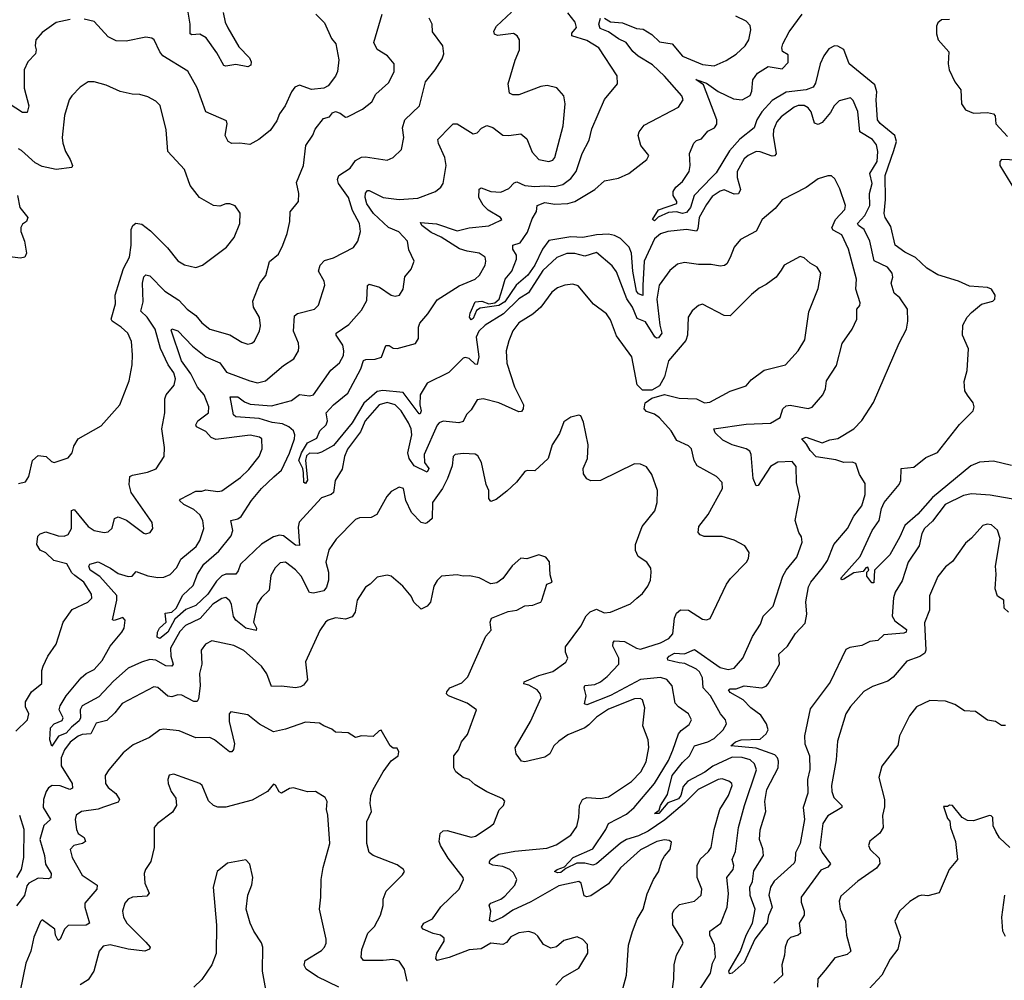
# Model space of a CAD drawing. Extents: x 1771496 to 1971148, y 471553 to 643630.
# Tile 405 of 656: x 1861622 to 1866559, y 575839 to 580657. Entities that reach past the tile are written whole.
import ezdxf

# ---------------------------------------------------------------- set-up
doc = ezdxf.new("R2010")
doc.units = 0

msp = doc.modelspace()

# ---------------------------------------------------------------- linework, layer by layer
at = {"layer": '0CON10XD'}
for points in [[(1862642.2, 580692.2), (1862651.5, 580645), (1862664.7, 580615), (1862720.9, 580520.9), (1862774.4, 580465), (1862783.1, 580445), (1862781.2, 580428.8), (1862765, 580420), (1862705, 580431.8), (1862655, 580423.3), (1862645, 580427.1), (1862610.6, 580490.6), (1862556.2, 580565), (1862525, 580583.4), (1862485, 580581.1), (1862476.1, 580586.1), (1862476.9, 580635), (1862464.1, 580705)], [(1863335, 579200), (1863361.9, 579248.1), (1863366.4, 579323.6), (1863375, 579329.6), (1863426.2, 579315), (1863485, 579274.4), (1863505, 579269.2), (1863525.5, 579274.5), (1863544.3, 579305), (1863552.4, 579367.6), (1863585.6, 579405), (1863599.2, 579445), (1863573, 579503), (1863566.9, 579545), (1863522.6, 579592.6), (1863470.4, 579615), (1863395.9, 579685), (1863363.3, 579733.2), (1863353.9, 579765), (1863355, 579786.5), (1863365, 579799.6), (1863375, 579799.4), (1863445, 579765.3), (1863525, 579754.7), (1863618.8, 579761.2), (1863707.5, 579795), (1863733.6, 579816.4), (1863745.6, 579835), (1863760.9, 579925), (1863753.6, 579965), (1863721.1, 580035), (1863719.2, 580055), (1863780.4, 580119.6), (1863795, 580134.2), (1863815, 580134.3), (1863895, 580084.4), (1863915, 580089.2), (1863937, 580113), (1863965, 580125.8), (1863995, 580115.7), (1864045, 580078), (1864074.1, 580075.9), (1864135, 580084), (1864165, 580058.8), (1864191.7, 579991.7), (1864224.2, 579955), (1864275.3, 579944.7), (1864295, 579951.9), (1864305, 579966), (1864346.2, 580125), (1864357.7, 580235), (1864350, 580275), (1864315, 580314.2), (1864267.1, 580327.1), (1864235, 580321.8), (1864125, 580279.2), (1864095, 580280), (1864078.3, 580288.3), (1864070.8, 580335), (1864106.8, 580453.2), (1864128.8, 580505), (1864128, 580555), (1864116.2, 580575), (1864097.4, 580587.4), (1864018.1, 580578.1), (1864003.3, 580583.3), (1863998.6, 580598.6), (1864012.7, 580625), (1864088.2, 580695)], [(1861875, 580657.9), (1861805, 580641.9), (1861735, 580593.1), (1861701.9, 580555), (1861699.5, 580525), (1861704.4, 580505), (1861700.6, 580485), (1861661.8, 580445), (1861643.9, 580405), (1861643.5, 580313.5), (1861667.5, 580225), (1861658.6, 580191.4), (1861635, 580191.5), (1861568.8, 580235)], [(1861601.7, 577088.3), (1861660.5, 577145), (1861667.3, 577175), (1861650.6, 577210.6), (1861650.5, 577235), (1861680.8, 577285), (1861733.3, 577326.7), (1861732.3, 577392.3), (1861739.2, 577415), (1861763.1, 577465), (1861804.4, 577525), (1861839.4, 577635), (1861885, 577698), (1861963.3, 577735), (1861983.8, 577755), (1861982.5, 577775), (1861943.6, 577835), (1861898.2, 577868.2), (1861882.7, 577882.7), (1861857.8, 577927.8), (1861792.5, 577945), (1861753.4, 577983.4), (1861725, 577996.4), (1861707.5, 578025), (1861713.1, 578066.9), (1861725, 578077.9), (1861752.6, 578087.4), (1861815, 578067.9), (1861845, 578066.5), (1861865, 578074.4), (1861880.9, 578105), (1861880.8, 578195), (1861895, 578200.4), (1861965, 578115.4), (1861995, 578094.4), (1862045, 578084.5), (1862065, 578087.8), (1862085, 578106.2), (1862096.7, 578155), (1862116.2, 578163.8), (1862157.2, 578147.2), (1862245, 578080.8), (1862255, 578077.5), (1862276.7, 578085), (1862290, 578105), (1862286.7, 578135), (1862181.5, 578285), (1862171.1, 578325), (1862173.3, 578365), (1862187.3, 578372.7), (1862263.4, 578386.6), (1862305.5, 578404.5), (1862345.7, 578465), (1862348.3, 578511.7), (1862333.8, 578605), (1862349.1, 578685), (1862350, 578755), (1862356.7, 578775), (1862396.8, 578823.2), (1862402.5, 578855), (1862394.1, 578885), (1862366.8, 578925), (1862327.2, 579007.2), (1862301.3, 579105), (1862260.7, 579165), (1862228.8, 579195), (1862241.2, 579241.2), (1862237.4, 579335), (1862245, 579366.9), (1862255, 579377.3), (1862275, 579371.2), (1862349.6, 579295), (1862419.4, 579249.4), (1862460.9, 579205), (1862505, 579173.3), (1862535.9, 579135.9), (1862575, 579104.5), (1862675, 579075.6), (1862735, 579039.2), (1862765, 579030), (1862785, 579034.2), (1862799.2, 579045), (1862825, 579096.7), (1862829.3, 579120.7), (1862823.6, 579163.6), (1862794.3, 579215), (1862791.4, 579245), (1862825.8, 579335), (1862856.1, 579373.9), (1862875, 579443.3), (1862918.8, 579481.2), (1862941.5, 579525), (1862963.1, 579585), (1862975.6, 579645), (1862977.8, 579692.2), (1863019.2, 579745), (1863021.9, 579785), (1863009.8, 579840.2), (1863044.5, 579925), (1863056.7, 580025), (1863092.5, 580077.5), (1863103, 580107), (1863145, 580161.2), (1863175, 580170), (1863190.7, 580189.3), (1863205, 580196.2), (1863228.3, 580188.3), (1863255, 580167.5), (1863265, 580168.8), (1863341.5, 580208.5), (1863387.1, 580245), (1863407.6, 580282.4), (1863470.5, 580339.5), (1863498.9, 580395), (1863500, 580435), (1863465.8, 580475), (1863415, 580506.7), (1863397.5, 580542.5), (1863440, 580685)], [(1864635, 575752.5), (1864664.4, 575865), (1864674.5, 576015), (1864695, 576083.3), (1864717.3, 576145), (1864747.5, 576195), (1864767.9, 576272.1), (1864800, 576345), (1864825, 576383.3), (1864842.6, 576437.4), (1864855, 576461.9), (1864884.4, 576495), (1864890.7, 576530.7), (1864879.2, 576539.2), (1864855, 576542.9), (1864816.2, 576535), (1864735, 576493.2), (1864635, 576403.3), (1864575, 576322.5), (1864485, 576261.8), (1864465, 576257.1), (1864452.3, 576262.3), (1864437.9, 576325), (1864425, 576333.8), (1864325, 576311.9), (1864185, 576232.7), (1864095, 576190.7), (1864045, 576154.8), (1863992.1, 576132.1), (1863977.8, 576137.8), (1863984.6, 576184.6), (1863975.4, 576215), (1863983.9, 576226.1), (1864035, 576246.3), (1864055, 576261.2), (1864104.2, 576315), (1864114.7, 576344.7), (1864098, 576378), (1864079.2, 576395), (1864045, 576409.6), (1863995, 576415.4), (1863977.8, 576425), (1863977.3, 576435), (1863985, 576445.9), (1864025, 576471.2), (1864105, 576486.7), (1864265, 576501.5), (1864312.3, 576517.7), (1864385, 576567.1), (1864415, 576610), (1864425.6, 576655), (1864428.9, 576715), (1864444.6, 576745.4), (1864465, 576755.5), (1864535, 576751.2), (1864575, 576758.5), (1864689.1, 576835), (1864736.3, 576883.7), (1864762.4, 576935), (1864776.8, 577006.8), (1864773.8, 577045), (1864747.1, 577115), (1864756.4, 577205), (1864744.2, 577245), (1864732.5, 577252.5), (1864705, 577251.1), (1864575, 577198.8), (1864515, 577159.1), (1864475, 577119.2), (1864455, 577104.1), (1864370.1, 577069.9), (1864325, 577038.7), (1864300.4, 577015), (1864279.5, 576975), (1864255, 576957.1), (1864155, 576934.4), (1864137.8, 576937.8), (1864111.4, 576975), (1864105.8, 577005), (1864183.7, 577136.4), (1864236.8, 577255), (1864232.5, 577275), (1864216.8, 577295), (1864175, 577318.2), (1864150, 577325), (1864152, 577335), (1864225, 577368.1), (1864295, 577388), (1864360.8, 577435), (1864370.8, 577455), (1864358, 577485), (1864358.3, 577511.7), (1864435, 577614.4), (1864462.9, 577667.1), (1864483.2, 577686.8), (1864515, 577700), (1864552.1, 577682.1), (1864585, 577684.4), (1864685, 577726.2), (1864716.2, 577755), (1864745, 577778.8), (1864770.8, 577815), (1864784.2, 577845), (1864787.5, 577885), (1864785.8, 577905.8), (1864766.2, 577935), (1864722.5, 577965), (1864710, 577995), (1864709.2, 578025), (1864742.7, 578115), (1864807, 578193), (1864818.9, 578235), (1864820, 578295), (1864791.4, 578375), (1864765, 578414), (1864735, 578426.9), (1864705, 578428.6), (1864535, 578346.2), (1864485, 578343.8), (1864465, 578353.8), (1864448.6, 578378.6), (1864446.7, 578405), (1864468.8, 578455), (1864472.9, 578525), (1864448.8, 578638.8), (1864435, 578670), (1864425, 578672.5), (1864385, 578662.5), (1864350.7, 578639.3), (1864328.3, 578581.7), (1864291.9, 578525), (1864271.9, 578455), (1864205, 578394), (1864166.1, 578396.1), (1864155, 578390), (1864113.2, 578336.8), (1864065, 578292), (1864010.5, 578249.5), (1863985, 578240), (1863974.5, 578254.5), (1863974.2, 578295), (1863961.2, 578325), (1863938, 578435), (1863919.4, 578469.4), (1863905, 578477.5), (1863845, 578481.4), (1863805, 578475.7), (1863796, 578465), (1863790.2, 578419.8), (1863766.2, 578355), (1863741.8, 578305), (1863692.1, 578235), (1863690, 578155), (1863665, 578132.9), (1863655, 578129.4), (1863635, 578135.6), (1863585.8, 578185), (1863558.1, 578245), (1863545.9, 578305.9), (1863525, 578312.5), (1863485, 578290), (1863463.3, 578265), (1863413.3, 578175), (1863385, 578160), (1863325, 578158.9), (1863305, 578149.4), (1863209.1, 578050.9), (1863172.4, 577997.6), (1863156.9, 577935), (1863170.2, 577885), (1863170, 577845), (1863160.4, 577809.6), (1863147.2, 577792.8), (1863095, 577780.9), (1863075, 577784.4), (1863033.6, 577865), (1863005, 577897.5), (1862955, 577936), (1862928.3, 577931.7), (1862902.6, 577907.4), (1862880.6, 577869.4), (1862873.1, 577795), (1862835, 577758.1), (1862813.3, 577725), (1862794, 577635), (1862810, 577605), (1862807, 577593), (1862755, 577604.6), (1862705, 577644.2), (1862693.8, 577663.8), (1862683.8, 577723.8), (1862675, 577742.2), (1862655, 577758.7), (1862635, 577754.1), (1862589.5, 577725), (1862526.3, 577653.7), (1862452.4, 577617.6), (1862425, 577587.9), (1862377.8, 577505), (1862379.8, 577465), (1862391.8, 577425), (1862385.2, 577414.8), (1862355, 577415.2), (1862305, 577443.5), (1862275, 577446.9), (1862233.1, 577435), (1862166.1, 577403.9), (1862091.6, 577338.4), (1862019.1, 577260.9), (1861934.3, 577215.7), (1861924.8, 577195.2), (1861925.9, 577155), (1861920.7, 577139.3), (1861881.5, 577108.5), (1861855, 577078.1), (1861817, 577063), (1861783, 577013), (1861772.8, 577045), (1861775.4, 577105), (1861795, 577124.6), (1861835, 577142.5), (1861840.4, 577155), (1861819.7, 577195), (1861824.8, 577215), (1861855, 577264.7), (1861929.5, 577355), (1861955, 577377.9), (1861995, 577398.2), (1862035, 577443.1), (1862075.2, 577514.8), (1862133.6, 577585), (1862145.4, 577605), (1862150, 577645), (1862138.1, 577658.1), (1862115, 577650.5), (1862095, 577642.5), (1862086.4, 577646.4), (1862109.3, 577745), (1862108.4, 577768.4), (1862023.5, 577863.5), (1861974.8, 577895), (1861968.2, 577915), (1861973.1, 577925), (1862015, 577937.5), (1862076.3, 577906.3), (1862115, 577879.1), (1862165, 577863.3), (1862185, 577865.6), (1862205, 577889.5), (1862265, 577866.5), (1862315, 577859.4), (1862345, 577860.9), (1862375.8, 577874.2), (1862410.4, 577909.6), (1862429, 577951), (1862507.3, 578015), (1862524.5, 578045), (1862545.4, 578105), (1862539.7, 578145), (1862525, 578173.1), (1862495, 578200), (1862445.6, 578225), (1862423.8, 578245), (1862427.5, 578252.5), (1862505, 578292.5), (1862535, 578291.5), (1862555, 578298.2), (1862615, 578290.4), (1862635.9, 578294.1), (1862729.4, 578360.6), (1862770.1, 578399.9), (1862821.9, 578465), (1862836.9, 578505), (1862835.8, 578555), (1862825, 578562.9), (1862777.8, 578572.2), (1862605, 578550.7), (1862581.1, 578561.1), (1862555, 578591.5), (1862507.5, 578615), (1862504.6, 578625.4), (1862514.4, 578645), (1862568.8, 578685), (1862570.7, 578715), (1862546.1, 578775), (1862513.9, 578813.9), (1862480.4, 578880.4), (1862432.9, 578945), (1862381.1, 579098.9), (1862385, 579105.6), (1862415, 579095.4), (1862488.7, 579018.7), (1862555, 578966.4), (1862625, 578936.2), (1862658.1, 578888.1), (1862775.2, 578845.2), (1862815, 578834.6), (1862855, 578844.6), (1862945, 578921.5), (1862995.8, 578955), (1863019.4, 578995), (1863021.9, 579015), (1863019.4, 579035), (1862994.6, 579095), (1862999.4, 579170.6), (1863015, 579183.8), (1863100, 579205), (1863120, 579225), (1863151.4, 579325), (1863148.1, 579345), (1863120.6, 579395), (1863127.8, 579425), (1863150.8, 579449.2), (1863195, 579461.9), (1863295.4, 579514.6), (1863317.5, 579545), (1863330, 579595), (1863326.2, 579635), (1863289.9, 579699.9), (1863270.8, 579765), (1863220, 579835), (1863215.4, 579855), (1863222.9, 579875), (1863278.8, 579911.2), (1863305, 579950.9), (1863335, 579967.7), (1863355, 579969.6), (1863465, 579952.9), (1863495, 579965.8), (1863537.1, 580005), (1863547.3, 580065), (1863542.1, 580115), (1863553.5, 580155), (1863626.5, 580225), (1863657.5, 580345), (1863705.6, 580405), (1863740.3, 580459.7), (1863748.9, 580485), (1863742.9, 580525), (1863692.5, 580595), (1863690.8, 580635), (1863674.4, 580665)], [(1863106.2, 580685), (1863150.5, 580640.5), (1863185, 580562.5), (1863206.7, 580535), (1863222, 580455), (1863215, 580397.5), (1863205, 580373.8), (1863168, 580325), (1863146.6, 580313.4), (1863085, 580306), (1863025, 580327.5), (1863002.1, 580317.9), (1862984.4, 580295.6), (1862953.1, 580225), (1862924.5, 580185), (1862911.1, 580148.9), (1862878.3, 580101.7), (1862820.6, 580055), (1862775, 580031.2), (1862725, 580037.8), (1862685, 580035.6), (1862666.5, 580046.5), (1862651.4, 580075), (1862662, 580135), (1862658.8, 580148.8), (1862554.6, 580194.6), (1862511.5, 580315), (1862465, 580398), (1862340, 580475), (1862324.4, 580495), (1862295.5, 580555.5), (1862284.2, 580564.2), (1862255, 580569.2), (1862155, 580549.4), (1862105, 580550), (1862065, 580570), (1861995, 580646.9), (1861945, 580659.2)], [(1864042.3, 579307.7), (1864056.9, 579355), (1864089.6, 579395), (1864112.3, 579455), (1864113.6, 579475), (1864094.1, 579505), (1864094.4, 579525), (1864132.2, 579537.8), (1864168.9, 579591.1), (1864191.8, 579658.2), (1864213.5, 579695), (1864216.2, 579725), (1864255, 579739.4), (1864305, 579731.9), (1864370, 579735), (1864405.6, 579744.4), (1864505, 579805.5), (1864555, 579848.1), (1864625, 579861.6), (1864675.8, 579885), (1864766.7, 579955), (1864776.7, 579975), (1864736.1, 580026.1), (1864723.8, 580075), (1864728.8, 580095), (1864753, 580127), (1864925, 580217.5), (1864949.2, 580255), (1864942.5, 580275), (1864855, 580373.5), (1864795, 580431), (1864723.2, 580473.2), (1864697, 580497), (1864662.8, 580542.7), (1864625, 580560.5), (1864575, 580596.4), (1864533.2, 580613.2), (1864525.2, 580635), (1864535, 580664.6)], [(1864491.2, 580108.8), (1864553.8, 580256.2), (1864619.2, 580335), (1864617.1, 580375), (1864526, 580515), (1864465, 580551.6), (1864391.1, 580575), (1864391.1, 580588.9), (1864413.3, 580616.7), (1864406.5, 580645), (1864370.8, 580690.8)], [(1864555, 580663.8), (1864585, 580646), (1864645, 580641), (1864715, 580612.4), (1864749, 580609), (1864792.3, 580582.3), (1864829.5, 580545), (1864893.2, 580535), (1864945, 580473.8), (1865045, 580432.3), (1865105, 580424.6), (1865165, 580451.8), (1865215, 580484.4), (1865260, 580525), (1865277.5, 580555), (1865287.8, 580605), (1865285, 580628), (1865265, 580648.5), (1865213.7, 580673.6)], [(1866035, 578062.5), (1865985, 577972), (1865907.5, 577895), (1865905, 577832.5), (1865895, 577832.5), (1865870, 577865), (1865870, 577885), (1865880, 577895), (1865875, 577910), (1865865, 577907.5), (1865851.7, 577888.3), (1865805, 577882.9), (1865755, 577850.5), (1865745, 577848), (1865739.2, 577855), (1865835.7, 577965), (1865897.1, 578095), (1865931.5, 578145), (1865943.3, 578205), (1865957.3, 578235), (1866032.5, 578325), (1866039.5, 578345), (1866042.5, 578405), (1866105, 578411.5), (1866165, 578460.5), (1866224.3, 578485.7), (1866335, 578626.5), (1866402.5, 578695), (1866407.5, 578715), (1866402.3, 578735), (1866374.2, 578774.2), (1866360.4, 578795), (1866357.4, 578842.6), (1866373.1, 578896.9), (1866379.1, 579005), (1866348.9, 579075), (1866351.9, 579125), (1866372.7, 579165), (1866395, 579188.5), (1866445, 579229.1), (1866502, 579245), (1866511.4, 579255), (1866513.3, 579275), (1866495.6, 579305), (1866475, 579313.6), (1866385, 579320.6), (1866330, 579345), (1866225, 579377.1), (1866170.1, 579410.1), (1866113.7, 579463.7), (1866060.5, 579490.5), (1866012.7, 579525), (1865989.5, 579619.5), (1865961.5, 579665), (1865955.9, 579685), (1865963.7, 579755), (1865961.9, 579875), (1866005, 580000.9), (1866019.1, 580045), (1866010, 580075), (1865936.8, 580136.8), (1865923.1, 580155), (1865916.2, 580255), (1865919.8, 580295), (1865909.4, 580329.4), (1865781.2, 580435), (1865755, 580506.5), (1865725, 580523.8), (1865707.5, 580525), (1865679.9, 580510.1), (1865654.2, 580475.8), (1865635.3, 580435), (1865612.3, 580337.7), (1865601.5, 580318.5), (1865565.5, 580304.5), (1865465, 580292.8), (1865395, 580251.7), (1865343.9, 580195), (1865318.9, 580155), (1865304.7, 580115), (1865232.3, 580057.7), (1865180.3, 579999.7), (1865115, 579888.8), (1865092.4, 579867.6), (1865003.8, 579775), (1864985.8, 579715), (1864965, 579689.6), (1864945, 579683.8), (1864915, 579692.5), (1864875, 579689.4), (1864823.1, 579666.9), (1864805, 579647.8), (1864795.7, 579655), (1864825, 579702.7), (1864916.7, 579735), (1864916.7, 579745), (1864898.5, 579775), (1864897.8, 579795), (1864912.6, 579817.4), (1864945.7, 579845), (1864979.2, 579895), (1864984.5, 579925.5), (1864980.3, 579985), (1865002.3, 580037.7), (1865015, 580050), (1865040.3, 580059.7), (1865073.2, 580096.8), (1865106.5, 580115), (1865117.9, 580132.1), (1865118.2, 580155), (1865049.9, 580329.9), (1865013, 580357), (1865065, 580338), (1865125, 580295.9), (1865200.4, 580260.4), (1865245.3, 580254.7), (1865284.2, 580275.8), (1865292.3, 580297.7), (1865298.1, 580355), (1865322, 580388), (1865375, 580421.2), (1865445, 580410.6), (1865475, 580442), (1865475, 580480), (1865447.5, 580497.5), (1865443.8, 580515), (1865448.8, 580535), (1865480, 580595), (1865546.2, 580685)], [(1866285, 580657.1), (1866245, 580655.6), (1866225, 580640.6), (1866219.3, 580625), (1866219.7, 580585), (1866228.2, 580555), (1866281.6, 580495), (1866277.8, 580435), (1866283.1, 580405), (1866311.9, 580345), (1866341.8, 580305), (1866345.3, 580235), (1866364, 580204), (1866405, 580187.5), (1866475, 580191.9), (1866505.3, 580185.3), (1866512.7, 580175), (1866516.8, 580135), (1866575, 580070.4)], [(1861615, 578331.1), (1861650.5, 578339.5), (1861667.1, 578365), (1861686.7, 578445), (1861715, 578471.4), (1861755, 578465.8), (1861780.6, 578440.6), (1861795, 578436), (1861865, 578458.8), (1861884.2, 578485), (1861892.8, 578517.2), (1861915.6, 578554.4), (1862030.3, 578619.7), (1862124.6, 578725.4), (1862170.5, 578845), (1862186.4, 578925), (1862187.5, 578975), (1862182.2, 579042.2), (1862164.4, 579085), (1862131.4, 579115), (1862085, 579144.5), (1862080.4, 579155), (1862102.1, 579232.1), (1862100, 579275), (1862121.9, 579345), (1862141.5, 579408.5), (1862171.8, 579465), (1862181.1, 579525), (1862180.4, 579605), (1862188.9, 579625), (1862204, 579636), (1862235, 579631.1), (1862278.1, 579598.1), (1862362.4, 579512.4), (1862415, 579447.5), (1862447.9, 579427.9), (1862505, 579413.1), (1862538.8, 579425), (1862658.8, 579515), (1862696.4, 579563.6), (1862725.7, 579635), (1862727, 579687), (1862702.3, 579722.3), (1862675, 579733.8), (1862655, 579733.8), (1862625, 579722), (1862594.1, 579724.1), (1862523.8, 579765), (1862477.1, 579825), (1862447.5, 579905), (1862364.3, 579995), (1862355.6, 580105), (1862325.6, 580225.6), (1862305, 580248), (1862265, 580269.2), (1862225, 580281.4), (1862185, 580283.5), (1862125, 580296.9), (1862055, 580328.9), (1861995, 580345.7), (1861965, 580344.2), (1861925, 580318), (1861882.5, 580275), (1861870, 580255), (1861845.7, 580175.7), (1861834.4, 580065), (1861837.6, 580037.6), (1861851.9, 579995), (1861875.5, 579955), (1861885.8, 579925), (1861883.3, 579915), (1861805.4, 579904.6), (1861735, 579919.6), (1861698.9, 579938.9), (1861631.3, 580001.3), (1861615, 580009.2)], [(1866670.2, 578240.2), (1866487.9, 578272.1), (1866395, 578279.3), (1866355, 578270), (1866261.8, 578225), (1866198.3, 578141.7), (1866158.8, 578105), (1866145, 578078.8), (1866131.8, 578018.2), (1866076.6, 577935), (1866047, 577843), (1866011.7, 577785), (1866003.6, 577756.4), (1865996.5, 577665), (1866011, 577641), (1866068, 577598), (1866066.2, 577585), (1866055, 577579.8), (1865955, 577571.5), (1865925, 577542.5), (1865885, 577537.8), (1865845, 577518.4), (1865785, 577508.2), (1865765, 577497.5), (1865686.3, 577333.7), (1865585, 577200.8), (1865557.1, 577065), (1865559.7, 577025), (1865582.9, 576965), (1865583.8, 576896.2), (1865572.2, 576845), (1865573.2, 576776.8), (1865550.7, 576705), (1865557.1, 576645), (1865536.2, 576525), (1865512.7, 576477.3), (1865511.2, 576438.8), (1865504.7, 576425.3), (1865404.4, 576335.6), (1865386, 576305), (1865378.8, 576265), (1865395.3, 576205), (1865376.5, 576163.5), (1865370.3, 576125), (1865307.7, 576045), (1865255, 575927.5), (1865195, 575873.6), (1865180.5, 575870.5), (1865177.3, 575885), (1865235.8, 575984.2), (1865264.6, 576065.4), (1865296.5, 576125), (1865310, 576195), (1865284.6, 576264.6), (1865283.9, 576305), (1865296.1, 576333.9), (1865302.7, 576387.3), (1865351.8, 576465), (1865347.8, 576497.8), (1865331.3, 576545), (1865334.1, 576594.1), (1865362.5, 576685), (1865358.8, 576735), (1865368.5, 576795), (1865425.3, 576905), (1865427.4, 576937.4), (1865422, 576955), (1865408.8, 576968.8), (1865315, 577003.5), (1865187.5, 577015), (1865210.9, 577035), (1865240, 577045), (1865335, 577047.9), (1865365, 577074.3), (1865374.7, 577095.3), (1865366.1, 577125), (1865338.3, 577168.3), (1865287.5, 577205), (1865250, 577245), (1865185, 577281.8), (1865175.6, 577295), (1865185, 577300.8), (1865215, 577300.8), (1865255, 577315.5), (1865343.3, 577305), (1865365, 577314), (1865374.7, 577325), (1865432.3, 577425), (1865427.8, 577475), (1865471.2, 577515), (1865512.2, 577577.8), (1865559.8, 577630.2), (1865568.4, 577675), (1865563.2, 577736.8), (1865577.4, 577812.6), (1865588.5, 577835), (1865647.5, 577907.5), (1865673.1, 577945), (1865704.8, 578025.2), (1865772.2, 578105), (1865804.1, 578165.9), (1865845, 578218), (1865861.1, 578275), (1865860.7, 578330.7), (1865832.5, 578375), (1865815, 578430), (1865796.7, 578436.7), (1865755, 578436), (1865715, 578448.7), (1865615, 578464.8), (1865585, 578496), (1865567.8, 578527.8), (1865544, 578555), (1865565, 578562.7), (1865645, 578534.5), (1865685, 578549.6), (1865725, 578555.5), (1865804, 578605), (1865845, 578646.7), (1865902.7, 578737.3), (1866031.4, 579035), (1866068, 579105), (1866075.8, 579145), (1866074.4, 579204.4), (1866035, 579261.5), (1866007.1, 579285), (1865991.6, 579335), (1866000.9, 579365), (1865996, 579386), (1865972.9, 579415), (1865906.4, 579446.4), (1865885.3, 579545), (1865855.8, 579605), (1865827.6, 579625), (1865823.1, 579635), (1865859.8, 579675), (1865885.6, 579725), (1865883, 579785), (1865896.7, 579835), (1865884.7, 579885), (1865921, 579945), (1865924.8, 579995), (1865918.6, 580028.6), (1865898.5, 580055), (1865834.6, 580095), (1865825, 580196.2), (1865801.3, 580251.3), (1865787.5, 580265), (1865730.3, 580249.7), (1865705.8, 580225), (1865688.3, 580191.7), (1865645, 580140.6), (1865625, 580130.6), (1865607.9, 580137.9), (1865590, 580195), (1865575, 580215.4), (1865555, 580226.6), (1865525, 580225.8), (1865505, 580217.6), (1865440.3, 580169.7), (1865418, 580145), (1865401.6, 580105), (1865399.7, 580075), (1865415, 579983.8), (1865406.2, 579973.8), (1865395, 579972.9), (1865335, 579994.7), (1865315, 579995.4), (1865275, 579976.1), (1865255, 579959.2), (1865219.7, 579895), (1865219.2, 579865), (1865235.9, 579805), (1865226.6, 579783.4), (1865205, 579780.8), (1865155, 579802.7), (1865135, 579797.2), (1865095, 579770.3), (1865065, 579730.4), (1865028.8, 579665), (1865022, 579608), (1865015, 579596.5), (1864965, 579604.8), (1864871.2, 579595), (1864835, 579582.2), (1864805, 579558), (1864754, 579445), (1864746.7, 579323.3), (1864747.3, 579272.7), (1864725, 579282), (1864714.5, 579295), (1864696.5, 579395), (1864690.5, 579485), (1864677.5, 579515), (1864635, 579559), (1864604.5, 579575), (1864575, 579581.2), (1864515, 579578), (1864445, 579564.3), (1864385, 579567.3), (1864275, 579548.7), (1864243.8, 579506.2), (1864205, 579426.2), (1864169.1, 579375), (1864111.9, 579325), (1864055, 579242.3), (1864023.8, 579223.8), (1863930.8, 579209.2), (1863912.7, 579197.3), (1863895, 579158.5), (1863885, 579151.1), (1863877.9, 579165), (1863880.6, 579185), (1863905, 579241.2), (1863940, 579245), (1863975, 579231.9), (1864005, 579237.1), (1864025.7, 579254.3), (1864042.3, 579307.7)], [(1865034.6, 575795.4), (1865085.3, 575875), (1865096.4, 575925), (1865110.6, 575955), (1865106.5, 576015), (1865083.2, 576065), (1865082.9, 576085), (1865137.6, 576125), (1865170, 576205), (1865175.8, 576274.2), (1865168.2, 576355), (1865200, 576395), (1865202.4, 576415), (1865194.8, 576445), (1865211.2, 576485), (1865225.7, 576605), (1865255.8, 576715), (1865316.6, 576895), (1865306.8, 576925), (1865284.4, 576945), (1865245, 576956.4), (1865195, 576957.1), (1865097.7, 576912.3), (1865056.8, 576883.2), (1864972.3, 576837.7), (1864949.5, 576810.5), (1864936.9, 576765), (1864925, 576748.8), (1864871.2, 576728.8), (1864826.2, 576675), (1864804.6, 576674.6), (1864827.9, 576692.1), (1864835.6, 576715), (1864870.2, 576769.8), (1864893.2, 576865), (1864945, 576930.2), (1864981.2, 576965), (1865005, 577015.4), (1865073.3, 577035), (1865105, 577051.6), (1865149.3, 577095), (1865166.2, 577125), (1865160.4, 577145), (1865136.5, 577175), (1865085.4, 577265), (1865049.3, 577305), (1865045.7, 577355), (1865030.8, 577385), (1865015, 577398.8), (1864957.3, 577427.3), (1864928.7, 577431.3), (1864872.5, 577445), (1864870.6, 577455), (1864877.8, 577465), (1864905, 577479.7), (1864955, 577476.8), (1865005, 577498.2), (1865135, 577408.3), (1865175, 577397.2), (1865204.2, 577405), (1865247.5, 577455), (1865296.4, 577563.6), (1865336.7, 577625), (1865350, 577665), (1865400.6, 577715), (1865448.5, 577865), (1865464.7, 577895.3), (1865518.5, 577961.5), (1865545.7, 578035.7), (1865542.1, 578062.1), (1865528.6, 578085), (1865509.6, 578145), (1865533.5, 578265), (1865516.9, 578335), (1865515.5, 578415), (1865495, 578440), (1865422.7, 578437.3), (1865387.5, 578415), (1865325, 578320.8), (1865315, 578319.2), (1865300.3, 578355), (1865290, 578475), (1865282.6, 578492.6), (1865264.7, 578504.7), (1865195, 578523.5), (1865147.1, 578547.1), (1865109.4, 578585), (1865102, 578605), (1865265, 578628.1), (1865386.7, 578633.3), (1865435, 578662.2), (1865448.2, 578705), (1865465, 578720.6), (1865485, 578723.1), (1865575, 578706.9), (1865596.2, 578713.8), (1865648.6, 578775), (1865661.9, 578805), (1865668.1, 578845), (1865717.9, 578922.1), (1865746.9, 579033.1), (1865795.8, 579105), (1865820, 579155), (1865820, 579205), (1865835, 579223.3), (1865836.5, 579236.5), (1865815.4, 579305), (1865818.5, 579355), (1865777.8, 579505), (1865745, 579577.5), (1865701.7, 579601.7), (1865695, 579613.3), (1865712.6, 579655), (1865759.1, 579705), (1865763.5, 579725), (1865735, 579808.8), (1865708.6, 579858.6), (1865692.7, 579872.7), (1865675, 579874.3), (1865625, 579858.6), (1865565.3, 579814.7), (1865445, 579752.5), (1865409.8, 579710.2), (1865345, 579654.3), (1865314.6, 579595.4), (1865235.6, 579554.4), (1865204.5, 579515.5), (1865185, 579463.8), (1865167.1, 579432.9), (1865155.5, 579424.5), (1865135, 579420), (1865088.9, 579428.9), (1865025, 579429.3), (1864955, 579438.5), (1864919.8, 579430.2), (1864881.4, 579398.6), (1864829.1, 579325), (1864817.2, 579255), (1864831.1, 579125), (1864841.8, 579085), (1864825, 579061.8), (1864815, 579059.1), (1864806.4, 579066.4), (1864760.5, 579140.5), (1864717.8, 579157.8), (1864695, 579215.4), (1864666.2, 579256.2), (1864615, 579391.4), (1864592.1, 579422.1), (1864515, 579488.9), (1864455, 579471.2), (1864405, 579484.7), (1864365, 579483.8), (1864315, 579463.3), (1864245, 579398), (1864173.7, 579286.3), (1864124, 579256), (1864048.2, 579181.8), (1863956.5, 579125), (1863924.7, 579095), (1863911, 579065), (1863924.1, 578965), (1863915, 578926.7), (1863905, 578928.8), (1863875, 578956.7), (1863855, 578961.8), (1863845, 578958.2), (1863773.4, 578886.6), (1863665.8, 578834.2), (1863629.8, 578775), (1863628, 578725), (1863635.2, 578694.8), (1863629.5, 578680.5), (1863625, 578679.1), (1863545, 578786.7), (1863442.5, 578797.5), (1863415, 578792.6), (1863347.5, 578732.5), (1863289.1, 578635), (1863195, 578521.8), (1863135, 578487.5), (1863115, 578481.1), (1863075, 578482), (1863060.7, 578469.3), (1863054.4, 578445), (1863065, 578347.5), (1863055, 578331.2), (1863046.2, 578336.2), (1863044.5, 578384.5), (1863041.9, 578405), (1863021.7, 578445), (1863035, 578484.4), (1863065, 578534.5), (1863112.2, 578557.8), (1863127.5, 578595), (1863157.9, 578625), (1863164.5, 578645), (1863158.1, 578685), (1863195.5, 578725), (1863267.2, 578782.8), (1863332.7, 578905), (1863345, 578947.1), (1863357.2, 578952.8), (1863405, 578953.4), (1863435.3, 578964.7), (1863458.2, 579021.8), (1863475, 579021.8), (1863495, 579009.6), (1863515, 579006.8), (1863606.9, 579033.1), (1863622.1, 579057.9), (1863621.1, 579115), (1863627.8, 579135), (1863669.2, 579180.8), (1863715, 579251.5), (1863825, 579321.8), (1863906, 579355), (1863926.9, 579375), (1863955.5, 579425), (1863960, 579445), (1863955.7, 579465), (1863926, 579485), (1863865, 579496.1), (1863826.7, 579506.6), (1863735.8, 579565.8), (1863685, 579588.7), (1863639.1, 579625), (1863631.1, 579638.9), (1863712.1, 579632.1), (1863815, 579596.9), (1863875, 579612.8), (1863975, 579623.3), (1864030.7, 579649.3), (1864040, 579655), (1864032.5, 579665), (1863970.6, 579700.6), (1863946.3, 579726.4), (1863924.6, 579765), (1863925, 579806.2), (1863935, 579812.5), (1863985, 579794.5), (1864035, 579792.1), (1864075, 579809.2), (1864101.5, 579838.5), (1864115, 579843.6), (1864155, 579825.4), (1864205, 579820), (1864255, 579824.1), (1864305, 579819.4), (1864345, 579830.4), (1864385, 579859.6), (1864412.8, 579895), (1864441.5, 579985), (1864476.8, 580053.2), (1864491.2, 580108.8)], [(1866625, 579951.6), (1866544.7, 579955.3), (1866536.9, 579945), (1866536.7, 579925), (1866610, 579805)], [(1861611.2, 579775), (1861621.8, 579715), (1861663.1, 579665), (1861655.6, 579645), (1861635, 579630.8), (1861626.9, 579615), (1861627.5, 579595), (1861645.5, 579545), (1861656.2, 579485), (1861646.7, 579465), (1861625, 579460), (1861545, 579470)], [(1864895.7, 575795.7), (1864902.7, 575845), (1864903, 575917), (1864915.6, 575965), (1864948.9, 576025), (1864942.9, 576045), (1864896.2, 576116.2), (1864894.6, 576175), (1864905, 576194.3), (1864931.2, 576218.8), (1865006.2, 576235), (1865039.1, 576265), (1865043.1, 576295), (1865019.4, 576355), (1865019.1, 576415), (1865034.1, 576445.9), (1865076.1, 576483.9), (1865090, 576505), (1865104.7, 576595), (1865133.1, 576695), (1865175.3, 576765), (1865194.5, 576815), (1865192.9, 576825), (1865177.5, 576837.5), (1865145, 576848.5), (1865125, 576846), (1865023.2, 576795), (1864955, 576727.4), (1864856.7, 576643.3), (1864773, 576587), (1864725, 576563), (1864665, 576544.8), (1864635, 576527.2), (1864515, 576422.3), (1864495, 576416), (1864455, 576426.5), (1864415, 576425.3), (1864360.3, 576399.7), (1864335, 576379.6), (1864318.2, 576378.2), (1864304.3, 576385), (1864316.2, 576395), (1864352.9, 576407.1), (1864396.9, 576455), (1864495, 576497.7), (1864561.8, 576595), (1864574.8, 576625.2), (1864665, 576671.9), (1864703.1, 576705), (1864805, 576825.4), (1864875, 576940.9), (1864896.4, 576993.6), (1864925.3, 577075), (1864938.2, 577091.8), (1864979.1, 577120.9), (1864990.6, 577145), (1864975.7, 577175), (1864925, 577210), (1864908.8, 577228.8), (1864894.1, 577315), (1864867.5, 577347.5), (1864835, 577357.8), (1864735, 577347), (1864585, 577266.8), (1864465, 577220.6), (1864454.2, 577225), (1864462.1, 577265), (1864451.5, 577305), (1864455, 577316.4), (1864505, 577322.2), (1864535, 577336.1), (1864567.8, 577362.2), (1864626.2, 577425), (1864626.8, 577455), (1864595.3, 577515), (1864597.1, 577532.9), (1864605, 577541.2), (1864655, 577538.1), (1864715, 577504.7), (1864735, 577500), (1864835, 577530.7), (1864876.2, 577553.8), (1864896.8, 577576.8), (1864904.7, 577655.3), (1864915, 577680), (1864935, 577697.5), (1864974.7, 577694.7), (1865045, 577649.4), (1865065, 577645.8), (1865085, 577654), (1865165.3, 577824.7), (1865185.3, 577854.7), (1865265.8, 577935), (1865275.7, 577955), (1865280, 577985), (1865257.9, 578017.9), (1865205, 578046.7), (1865145, 578064.4), (1865054.6, 578064.6), (1865033.4, 578073.4), (1865023.8, 578085), (1865028, 578115), (1865074.6, 578175.4), (1865146.2, 578305), (1865143.8, 578335), (1865115.5, 578365.5), (1865019.4, 578419.4), (1865003.1, 578445), (1864990, 578505), (1864975, 578520), (1864916.5, 578546.5), (1864889.2, 578595), (1864829.5, 578659.5), (1864805, 578678.5), (1864765, 578692), (1864754, 578705), (1864758, 578735), (1864790.9, 578759.1), (1864855, 578777.1), (1864928.9, 578758.9), (1865015, 578754.5), (1865055, 578735.6), (1865082.2, 578737.8), (1865185, 578793.3), (1865265, 578820.8), (1865289.1, 578850.9), (1865355, 578898.9), (1865462, 578925), (1865525.5, 578995), (1865558.3, 579051.7), (1865578.7, 579191.3), (1865625, 579308.8), (1865638.7, 579385), (1865621.4, 579415), (1865586, 579435), (1865555, 579462.2), (1865535, 579468.1), (1865455, 579425.7), (1865440.7, 579400.7), (1865414.6, 579365.4), (1865365, 579328.5), (1865329.2, 579310.8), (1865291.1, 579278.9), (1865185, 579170.5), (1865155, 579172.2), (1865045, 579230), (1865025, 579223.8), (1864993.4, 579196.6), (1864974.2, 579165), (1864970.9, 579075), (1864962.1, 579047.9), (1864875.7, 578945), (1864854.6, 578865.4), (1864829.4, 578820.6), (1864792.3, 578797.7), (1864745, 578798), (1864718.1, 578825), (1864691.4, 578965), (1864615, 579070.8), (1864585, 579152), (1864565, 579180.8), (1864499.4, 579229.4), (1864422.3, 579322.3), (1864395, 579330.9), (1864355.4, 579324.6), (1864318, 579312), (1864289.6, 579290.4), (1864235, 579215.6), (1864195, 579180), (1864125, 579136.5), (1864095, 579096.9), (1864074.7, 579045.3), (1864060.9, 578995), (1864064.5, 578934.5), (1864103.8, 578815), (1864147.5, 578725), (1864146.7, 578705), (1864138.5, 578691.5), (1864125, 578689.4), (1864024.7, 578735.3), (1863945.4, 578754.6), (1863915, 578749.4), (1863885, 578700), (1863862.9, 578677.1), (1863845, 578641.9), (1863824.6, 578635.4), (1863745, 578643.1), (1863725, 578634.5), (1863715, 578622.5), (1863650.5, 578475), (1863651.7, 578435), (1863672.9, 578405), (1863665, 578386.4), (1863599.6, 578419.6), (1863574.1, 578455), (1863567.4, 578485), (1863587.9, 578575), (1863584.5, 578604.5), (1863572.1, 578635), (1863534.1, 578695), (1863505, 578724.2), (1863465, 578736.1), (1863423.9, 578725), (1863354.2, 578645), (1863329.9, 578590.1), (1863265, 578502.2), (1863250.3, 578465), (1863238.1, 578401.9), (1863203.9, 578346.1), (1863195.3, 578284.7), (1863184.3, 578275.7), (1863135, 578259.2), (1863022.9, 578137.1), (1863017.9, 578112.1), (1863025, 578019.4), (1863005, 578021), (1862945, 578068.3), (1862925, 578071.7), (1862895, 578063.7), (1862834.1, 578025.9), (1862729.7, 577925), (1862716.9, 577893.1), (1862705, 577876), (1862655, 577875.3), (1862635, 577866.9), (1862608.9, 577841.1), (1862565.2, 577774.8), (1862505, 577718.1), (1862455, 577698.8), (1862399.8, 577650.2), (1862365, 577584), (1862323.8, 577553.8), (1862310.3, 577560.3), (1862313.1, 577585), (1862323.1, 577605), (1862356.5, 577635), (1862350.8, 577679.2), (1862385, 577684.5), (1862407.1, 577705), (1862439.6, 577770.4), (1862490.8, 577819.2), (1862513.8, 577875), (1862545, 577925.4), (1862619.5, 577990.5), (1862681.4, 578068.6), (1862690.6, 578095), (1862680, 578145), (1862715, 578153.1), (1862732.5, 578165), (1862784.7, 578245), (1862833.9, 578306.1), (1862895.9, 578364.1), (1862935, 578397.8), (1862975, 578482.5), (1862999.5, 578555), (1863001.6, 578575), (1862995.4, 578595), (1862970.9, 578615), (1862939, 578629), (1862887, 578637), (1862823.1, 578656.9), (1862705, 578665.5), (1862694.7, 578674.7), (1862676.7, 578765), (1862715, 578764.6), (1862749.7, 578739.7), (1862778.1, 578728.1), (1862885, 578720.7), (1862985, 578747.1), (1863025, 578777.5), (1863075, 578770), (1863095, 578774.6), (1863182, 578898), (1863225.5, 578935), (1863245, 578972.5), (1863247.8, 578995), (1863241.9, 579025), (1863208.8, 579075), (1863208.5, 579085), (1863272, 579128), (1863335, 579200)], [(1866595, 578420), (1866505, 578443.1), (1866435, 578437.8), (1866391.2, 578418.8), (1866199.2, 578260.8), (1866125, 578176.2), (1866061, 578119), (1866035, 578062.5)], [(1866580, 577685), (1866558.8, 577705), (1866557.5, 577745), (1866525, 577766), (1866512.8, 577802.8), (1866518.9, 577875), (1866515.4, 577915), (1866538.5, 578055), (1866525, 578096), (1866495, 578122.9), (1866473, 578127), (1866450.9, 578119.1), (1866394.4, 578055.6), (1866365, 578031.2), (1866300.2, 577939.8), (1866265, 577913.1), (1866225, 577864.2), (1866183.8, 577766.2), (1866184.3, 577695), (1866159.2, 577630.8), (1866166.2, 577495), (1866161.1, 577478.9), (1866135, 577462.7), (1866071.2, 577438.8), (1866001.5, 577358.5), (1865975, 577338.8), (1865897.7, 577312.3), (1865855, 577286.9), (1865788.3, 577211.7), (1865764.4, 577175), (1865722.7, 577037.3), (1865716.7, 576945), (1865692.3, 576815), (1865693.8, 576785), (1865703.8, 576755), (1865744.2, 576715), (1865744.2, 576705), (1865675, 576663.9), (1865649.5, 576625), (1865633.3, 576505), (1865645, 576479.5), (1865687.5, 576422.5), (1865675, 576405.5), (1865638.5, 576391.5), (1865540.6, 576255), (1865539.7, 576229.7), (1865555.4, 576185.4), (1865555.5, 576165), (1865530.5, 576125), (1865536.7, 576075), (1865525.2, 576064.8), (1865486.3, 576053.7), (1865472.5, 576037.5), (1865460.4, 576005), (1865457.5, 575965), (1865443, 575917), (1865446.5, 575865), (1865403.1, 575825)], [(1864310.8, 575815), (1864346.2, 575853.8), (1864425, 575900), (1864470, 575975), (1864468.3, 576018.3), (1864445, 576043.3), (1864417, 576057), (1864351.1, 576038.9), (1864313.2, 576006.8), (1864285, 575999.2), (1864247.9, 576017.9), (1864219.7, 576059.7), (1864205, 576074), (1864175, 576084.2), (1864125, 576077.3), (1864085, 576056.5), (1864062.4, 576027.6), (1864045, 576017.7), (1863985, 576024.7), (1863935, 575996.9), (1863875, 575991), (1863775, 575953.1), (1863715, 575938), (1863707.7, 575947.7), (1863714, 575975), (1863750.5, 576035), (1863750, 576050), (1863732, 576065), (1863695, 576073.2), (1863644.6, 576094.6), (1863637.1, 576105), (1863648.1, 576125), (1863692.4, 576147.6), (1863732.9, 576207.1), (1863824.7, 576295.3), (1863847.5, 576345), (1863845.6, 576355), (1863770.5, 576450.5), (1863731.5, 576515), (1863725.4, 576535), (1863729.4, 576575), (1863745, 576588.1), (1863765, 576590), (1863885, 576557.1), (1863908.2, 576561.8), (1863980.2, 576609.8), (1863999.6, 576625), (1864026.7, 576693.3), (1864048, 576715), (1864055, 576736.7), (1864045, 576748), (1863965, 576783.3), (1863905, 576819.2), (1863875.4, 576845.4), (1863846.1, 576856.1), (1863809.2, 576885), (1863798.6, 576905), (1863799.4, 576965), (1863822, 576995), (1863836.5, 577035), (1863868, 577072), (1863912, 577195), (1863865, 577227.9), (1863771.2, 577265), (1863762.5, 577275), (1863763.1, 577285), (1863779.2, 577305), (1863839.6, 577330.4), (1863868.7, 577361.3), (1863959.4, 577565), (1863985.4, 577595), (1863980.4, 577635), (1863986.9, 577655), (1864071.8, 577688.2), (1864115, 577694.6), (1864155, 577716.4), (1864195, 577719.6), (1864219.4, 577730.6), (1864234.2, 577735.8), (1864240, 577745), (1864264.5, 577825.5), (1864291.2, 577835), (1864281.9, 577871.9), (1864277.7, 577937.7), (1864260.5, 577960.5), (1864225, 577972.5), (1864165, 577952.9), (1864135, 577956.2), (1864092.1, 577917.9), (1864045, 577854), (1864015, 577832), (1863985, 577827.5), (1863925, 577858), (1863877.7, 577867.7), (1863845.8, 577865.8), (1863815, 577872.5), (1863737.5, 577865), (1863715, 577843.3), (1863698, 577815), (1863682, 577735), (1863664.3, 577715.7), (1863635, 577700.8), (1863598.6, 577735), (1863584.3, 577765), (1863542.9, 577815), (1863485, 577866.2), (1863465, 577871.2), (1863415, 577861.2), (1863380, 577825), (1863355, 577810), (1863314.3, 577745), (1863304.5, 577685.5), (1863288.8, 577661.2), (1863255, 577649.5), (1863205, 577656.4), (1863168.8, 577645), (1863154.4, 577635), (1863126.9, 577593.1), (1863054.2, 577435.8), (1863064.3, 577345), (1863045, 577319.2), (1863030.2, 577309.8), (1863005, 577305.4), (1862935, 577314.2), (1862885, 577311.9), (1862860.6, 577375), (1862834.1, 577415), (1862745, 577493.2), (1862695, 577517.9), (1862585, 577540.8), (1862554.2, 577525), (1862531.9, 577495), (1862534.4, 577425), (1862522.7, 577377.3), (1862525.9, 577315), (1862518.9, 577251.1), (1862512.2, 577237.8), (1862495, 577236.7), (1862435, 577269.2), (1862415, 577270.4), (1862385, 577260), (1862365, 577262.9), (1862315, 577306.9), (1862295, 577310), (1862135, 577226.5), (1862099.3, 577180.7), (1862058.5, 577141.5), (1862005, 577128.5), (1861978.5, 577075), (1861935, 577071.2), (1861915, 577062.7), (1861875, 577032.9), (1861846.8, 576995), (1861830.5, 576955), (1861829.2, 576915), (1861885.4, 576825), (1861887.3, 576802.7), (1861872.5, 576795), (1861825, 576814.7), (1861785, 576815.3), (1861765.8, 576804.2), (1861754, 576785), (1861741.2, 576745), (1861739.6, 576705), (1861775.4, 576645), (1861743.5, 576615), (1861722.5, 576545), (1861745.9, 576465), (1861750.8, 576420.8), (1861779.5, 576375), (1861777.5, 576352.5), (1861765, 576348), (1861715, 576350.8), (1861666.8, 576325), (1861657.7, 576312.3), (1861645, 576264.2), (1861605, 576212.1)], [(1866565.9, 577115.9), (1866545, 577116.7), (1866515, 577136.7), (1866475, 577143.3), (1866415, 577187.5), (1866359.5, 577189.5), (1866311.2, 577221.2), (1866265, 577238.6), (1866185, 577241.4), (1866119.1, 577210.9), (1866084.4, 577165), (1866034, 577065), (1866025, 577016.7), (1865945, 576913.3), (1865929.2, 576855), (1865957.9, 576745), (1865958.9, 576708.9), (1865948.9, 576665), (1865951.1, 576605), (1865935, 576576), (1865885, 576536.7), (1865878.8, 576515), (1865886.2, 576495), (1865931.1, 576451.1), (1865935.5, 576425), (1865918.3, 576401.7), (1865824.7, 576335.3), (1865738.8, 576261.2), (1865731.4, 576235), (1865735.6, 576195), (1865763.3, 576135), (1865768.2, 576065), (1865789.4, 575985), (1865771.2, 575968.8), (1865708.6, 575951.4), (1865660.2, 575889.8), (1865623.8, 575846.2), (1865622.5, 575805)], [(1863565.5, 575835), (1863551.9, 575895), (1863524.5, 575934.5), (1863493.2, 575943.2), (1863445, 575937.5), (1863345, 575938), (1863334.4, 575955), (1863337.3, 575992.7), (1863368, 576075), (1863401.2, 576108.8), (1863430.5, 576165), (1863443.6, 576213.6), (1863443.8, 576245), (1863460, 576285), (1863541.7, 576368.3), (1863551.2, 576385), (1863546.2, 576395), (1863515, 576418), (1863395, 576463.9), (1863375, 576478.9), (1863362.5, 576525), (1863362.7, 576635), (1863385.7, 576685), (1863378.8, 576725), (1863382.9, 576765), (1863394.4, 576795), (1863445, 576884), (1863485, 576940), (1863518.8, 576965), (1863523.3, 576985), (1863515, 577002.5), (1863495, 577002.5), (1863480, 577015), (1863435, 577092.5), (1863425, 577090), (1863395, 577061.2), (1863335, 577064), (1863305, 577056.7), (1863269.3, 577079.3), (1863205, 577083.3), (1863187.5, 577097.5), (1863146.7, 577115), (1863125, 577127.5), (1863055, 577132.5), (1862955, 577098), (1862895, 577084.5), (1862825, 577123.1), (1862765, 577170.8), (1862680, 577185), (1862672.5, 577175), (1862672.7, 577137.3), (1862699.1, 577025), (1862694.4, 576995.6), (1862685, 576984.3), (1862674, 576985), (1862598.2, 577045), (1862575, 577055.9), (1862505, 577054.5), (1862420.6, 577090.6), (1862345, 577098.9), (1862324.5, 577095.5), (1862272.8, 577057.2), (1862190.2, 577019.8), (1862140.5, 576979.5), (1862068.9, 576895), (1862051.1, 576865), (1862051.5, 576825), (1862065, 576805.6), (1862104.4, 576775), (1862122.9, 576745), (1862115, 576731.4), (1862042.6, 576707.4), (1862015, 576697.6), (1861931.2, 576685), (1861905, 576667.1), (1861899.6, 576645), (1861906.2, 576595), (1861915.7, 576575.7), (1861945.5, 576555), (1861951.9, 576535), (1861936, 576524), (1861893.8, 576515), (1861875.6, 576495), (1861884.7, 576454.7), (1861935, 576365.7), (1862010.6, 576315), (1862009.1, 576295), (1861948.9, 576225), (1861948.2, 576205), (1861971.1, 576125), (1861955, 576115.4), (1861865, 576114.2), (1861845.8, 576095), (1861825.5, 576044.5), (1861815, 576038.8), (1861800.8, 576065), (1861798, 576095), (1861735, 576142.5), (1861726.4, 576133.6), (1861692.7, 576055), (1861677.9, 575985), (1861653.1, 575925), (1861624.5, 575785)], [(1863221.9, 575805), (1863115, 575855.3), (1863058.9, 575895), (1863048.9, 575915), (1863052.5, 575937.5), (1863135, 575988.6), (1863150.8, 576005), (1863157.8, 576025), (1863158.1, 576045), (1863124.3, 576195), (1863132.2, 576255), (1863132.9, 576345), (1863142.9, 576405), (1863176.2, 576525), (1863166.2, 576666.2), (1863159.4, 576695), (1863164.2, 576735), (1863154, 576755), (1863105, 576785.6), (1863065, 576784.3), (1862994.6, 576804.6), (1862975, 576801.1), (1862935, 576777.5), (1862923.2, 576783.2), (1862905, 576817.5), (1862895, 576822.5), (1862865, 576786.2), (1862787.6, 576742.4), (1862655, 576707.5), (1862615, 576707.5), (1862593.3, 576715), (1862568.9, 576738.9), (1862536.7, 576815), (1862525, 576825.6), (1862395, 576872), (1862372.1, 576867.9), (1862364.4, 576845.6), (1862366, 576825), (1862381.2, 576785), (1862405, 576752.5), (1862408.1, 576715), (1862388.5, 576681.5), (1862312, 576625), (1862296, 576605), (1862295.8, 576505), (1862279.2, 576435), (1862252, 576395), (1862245.8, 576374.2), (1862250, 576325), (1862271.4, 576275), (1862259.1, 576260.9), (1862187.5, 576255), (1862165, 576245.6), (1862148.9, 576225), (1862136.5, 576185), (1862141.8, 576155), (1862159.5, 576125), (1862255, 576030), (1862275.6, 576005), (1862272.5, 575995), (1862250, 575985), (1862165.5, 575994.5), (1862075, 576017.2), (1862040.1, 576009.9), (1862020.9, 575985), (1861992.9, 575885), (1861965, 575841.5), (1861925, 575816.1)], [(1866587.5, 576505), (1866535, 576552.5), (1866516.7, 576585), (1866503.2, 576613.2), (1866501.2, 576655), (1866493.9, 576663.9), (1866484.3, 576665.7), (1866405, 576639.2), (1866375, 576640), (1866347.5, 576655), (1866300, 576715), (1866285, 576717.5), (1866275, 576710), (1866255, 576710), (1866275, 576650), (1866286.4, 576636.4), (1866290, 576605), (1866314.2, 576534.2), (1866324.2, 576445), (1866282, 576395), (1866232.7, 576277.3), (1866175, 576262.5), (1866145, 576266), (1866128.8, 576261.2), (1866085.7, 576234.3), (1866034.2, 576185), (1866010.8, 576135), (1866038.9, 576055), (1866025.5, 575995), (1865986.1, 575943.9), (1865944.4, 575865), (1865880, 575795)], [(1861607.2, 576355), (1861630, 576395), (1861643.2, 576455), (1861643.8, 576595), (1861621.7, 576665)], [(1862863.5, 575755), (1862839.5, 575885), (1862841.1, 576005), (1862835, 576026.2), (1862796, 576085), (1862778, 576125), (1862757.5, 576195), (1862765.8, 576265), (1862785, 576317.5), (1862790.5, 576355), (1862775, 576421.2), (1862755, 576442.5), (1862664.1, 576425.9), (1862612.5, 576385), (1862591.2, 576305), (1862609.2, 576115), (1862606.8, 575973.2), (1862585, 575916.7), (1862535, 575842), (1862495, 575804.2)], [(1866565, 576057.5), (1866551.2, 576085), (1866547.5, 576155), (1866561.1, 576265)]]:
    msp.add_lwpolyline(points, dxfattribs=at)

doc.saveas('drawing.dxf')
